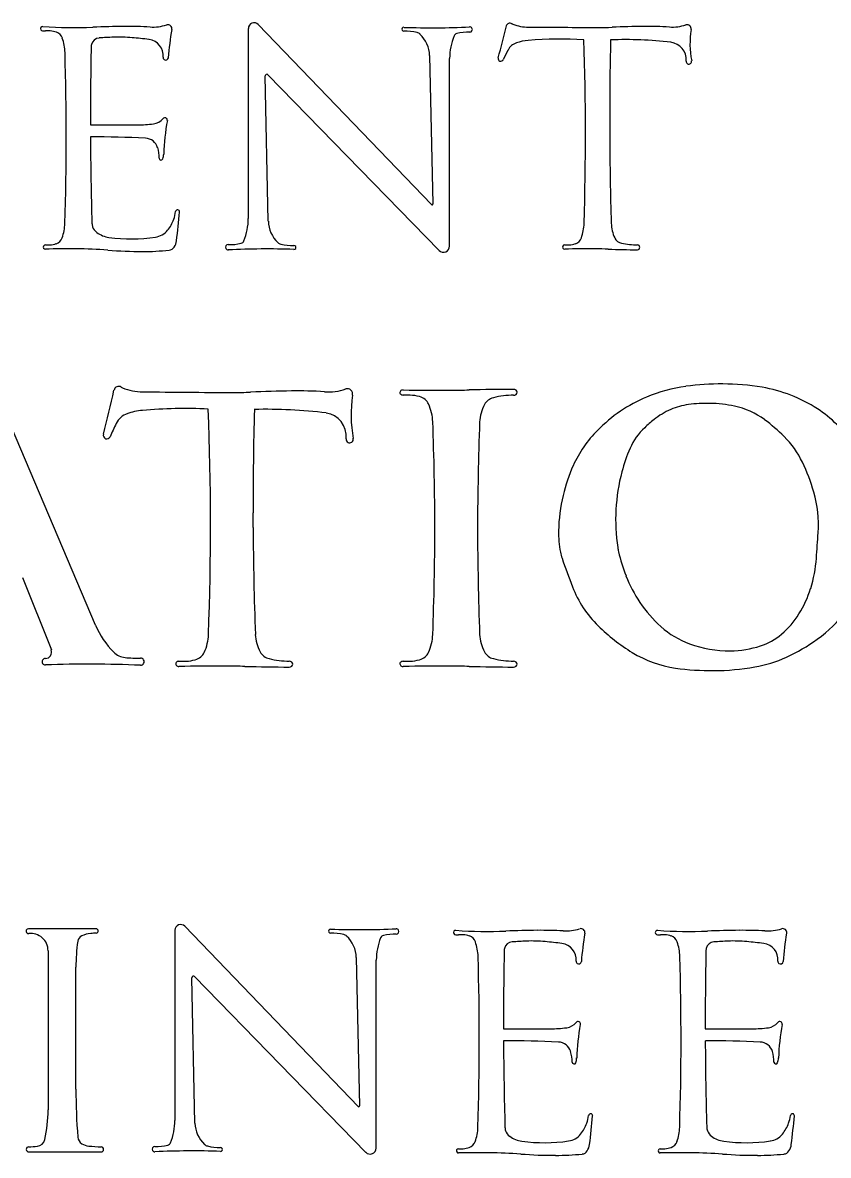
# Model space of a CAD drawing. Extents: x -21.1 to 50.3, y -4.9 to 22.1.
# Drawn here: x 28.911 to 29.75, y 5.894 to 7.073 of the extents above; entities that cross this region are included whole.
import ezdxf

# ---------------------------------------------------------------- set-up
doc = ezdxf.new("R2010")
doc.units = 0
doc.layers.add('SH_Text', color=7, linetype='Continuous')

msp = doc.modelspace()

# ---------------------------------------------------------------- linework, layer by layer
at = {"layer": 'SH_Text'}
for p, q in [((29.1456, 7.0673), (29.1456, 6.8695)), ((29.3363, 6.884), (29.156, 7.0715)), ((29.3345, 7.0391), (29.3378, 6.8846)), ((29.3553, 6.8406), (29.3553, 7.0362)), ((29.1661, 7.0191), (29.3444, 6.8362)), ((29.1664, 6.8667), (29.1632, 7.0179)), ((29.5221, 6.9668), (29.5221, 6.9544)), ((28.9864, 6.446), (28.8806, 6.6951)), ((29.1506, 6.5476), (29.1506, 6.563)), ((28.9106, 6.4957), (28.9405, 6.4202)), ((28.9864, 6.446), (28.9864, 6.446)), ((28.9871, 6.1297), (28.9166, 6.1297)), ((29.0692, 6.1281), (29.0692, 5.9302)), ((29.2599, 5.9447), (29.0796, 6.1323)), ((28.9371, 6.1069), (28.9371, 5.941)), ((29.2581, 6.0998), (29.2614, 5.9454)), ((28.9661, 5.9627), (28.9661, 6.0897)), ((29.2789, 5.9014), (29.2789, 6.097)), ((29.09, 5.9274), (29.0868, 6.0787)), ((29.0897, 6.0799), (29.268, 5.8969)), ((28.917, 5.8973), (28.9923, 5.8973))]:
    msp.add_line(p, q, dxfattribs=at)
for centre, radius, start, end in [((28.9315, 7.0671), 0.00228, 85.6429, 267.986), ((28.9648, 7.5045), 0.4363, 265.6429, 272.4818), ((29.0282, 6.0422), 1.0273, 90.6415, 92.4818), ((29.0211, 6.6764), 0.393, 86.7596, 90.6415), ((29.0461, 7.1173), 0.0485, 266.7596, 287.419), ((29.0619, 7.067), 0.00418, 350.1932, 107.419), ((29.3639, 7.0148), 0.3024, 170.1932, 175.8069), ((29.1517, 7.0673), 0.00603, 43.8796, 180), ((29.3077, 7.0665), 0.00205, 88.0144, 271.2216), ((29.3366, 7.8993), 0.8313, 268.0144, 272.7235), ((29.3762, 7.0662), 0.00275, 269.1136, 92.7235), ((28.8429, 7.1988), 0.5858, 343.9543, 347.2977), ((29.418, 7.0691), 0.00377, 57.0565, 167.2977), ((29.4233, 7.0773), 0.00594, 237.0565, 249.7887), ((29.4379, 7.117), 0.0483, 249.7887, 269.4589), ((29.5476, 18.7258), 11.6575, 269.45892, 269.81615), ((29.5111, 7.3777), 0.3094, 269.8161, 272.4818), ((29.569, 6.0422), 1.0273, 90.6415, 92.4818), ((29.5619, 6.6764), 0.393, 86.7596, 90.6415), ((29.5869, 7.1173), 0.0485, 266.7596, 287.419), ((29.6027, 7.067), 0.00418, 350.1932, 107.419), ((29.6929, 7.0514), 0.0873, 170.1932, 191.6899), ((28.9352, 7.1715), 0.1067, 267.986, 269.6056), ((28.9334, 6.9036), 0.1612, 87.8585, 89.6056), ((28.9386, 7.043), 0.0217, 70.7604, 87.8585), ((28.9424, 7.0539), 0.0102, 19.7623, 70.7604), ((28.9057, 7.0407), 0.0491, 1.7776, 19.7623), ((28.991, 7.0484), 0.00901, 94.329, 166.7992), ((29.017, 6.7054), 0.353, 91.9186, 94.329), ((29.0105, 6.8997), 0.1586, 84.8974, 91.9186), ((28.9805, 6.5646), 0.4951, 82.8496, 84.8974), ((29.0401, 7.039), 0.0169, 354.4676, 82.8496), ((29.3089, 7.0112), 0.0533, 76.384, 91.2216), ((29.3199, 7.0565), 0.00669, 47.2331, 76.384), ((29.3031, 7.0384), 0.0313, 1.2424, 47.2331), ((29.4172, 7.0362), 0.0619, 157.8419, 180), ((29.3637, 7.058), 0.00413, 102.9109, 157.8419), ((29.3753, 7.0073), 0.0562, 89.1136, 102.9109), ((29.4415, 7.0024), 0.0526, 94.677, 108.5195), ((29.4718, 6.632), 0.4242, 86.8419, 94.677), ((26.5394, 6.9561), 2.9574, 358.2224, 1.9263), ((33.3303, 6.973), 3.8083, 178.7595, 180.092), ((29.537, 6.6215), 0.4342, 83.5706, 91.8541), ((32.7895, 6.973), 3.8083, 178.862, 180.092), ((28.991, 7.0484), 0.00901, 166.7992, 178.862), ((29.7099, 6.8918), 0.3313, 152.483, 154.4116), ((29.4297, 7.0378), 0.0153, 108.5195, 152.483), ((29.5836, 7.0349), 0.0181, 355.2971, 83.5706), ((25.9986, 6.9561), 2.9574, 358.2224, 1.6678), ((29.0596, 7.0371), 0.00275, 174.4676, 355.814), ((29.4086, 7.0361), 0.00285, 163.9543, 334.4116), ((29.6045, 7.0331), 0.00287, 175.2971, 11.6899), ((29.1649, 7.0179), 0.0017, 44.2691, 181.2424), ((29.0452, 6.9828), 0.0149, 276.9085, 321.2725), ((29.0588, 6.9719), 0.0025, 349.4309, 141.2725), ((28.88, 70.0267), 63.0599, 270.092005, 270.136322), ((29.0297, 7.1107), 0.1438, 270.1363, 276.9085), ((29.2879, 6.9292), 0.2305, 169.4309, 178.1882), ((32.7895, 6.973), 3.8083, 180.2792, 181.6334), ((28.9859, 5.8974), 1.057, 87.1452, 90.2477), ((29.0378, 6.9391), 0.014, 16.8614, 87.1452), ((33.3303, 6.973), 3.8083, 180.2792, 181.6334), ((29.0166, 6.9327), 0.0362, 359.2549, 16.8614), ((29.0412, 6.937), 0.0163, 340.6106, 358.1882), ((29.0547, 6.9322), 0.00196, 179.2549, 340.6106), ((29.072, 6.8763), 0.00209, 355.1286, 172.7536), ((29.337, 6.8846), 0.00087, 223.8796, 1.2424), ((29.0313, 6.8818), 0.039, 320.8407, 340.269), ((29.0326, 6.8813), 0.0376, 340.269, 352.7536), ((28.3953, 6.934), 0.6812, 352.6026, 355.1286), ((29.0837, 6.8695), 0.0619, 337.8419, 0), ((29.1978, 6.8673), 0.0313, 181.2424, 227.2331), ((28.9055, 6.8659), 0.0491, 340.2377, 358.2224), ((28.9951, 6.8648), 0.0123, 181.6334, 198.7573), ((28.9951, 6.8648), 0.0123, 198.7573, 233.0825), ((29.0041, 6.8767), 0.0272, 233.0825, 262.3896), ((29.0461, 6.8697), 0.0199, 278.3614, 320.8407), ((29.4463, 6.8659), 0.0491, 340.2377, 358.2224), ((29.562, 6.8655), 0.0384, 181.6334, 205.2525), ((28.9343, 6.8397), 0.00217, 90.3944, 271.2943), ((28.9332, 7.0031), 0.1612, 270.3944, 272.1415), ((28.9384, 6.8637), 0.0217, 272.1415, 289.2396), ((28.9422, 6.8528), 0.0102, 289.2396, 340.2377), ((29.0236, 7.023), 0.1748, 262.3896, 278.3614), ((29.0554, 6.8483), 0.0156, 326.4436, 352.6026), ((29.1247, 6.8395), 0.00275, 89.1136, 272.7235), ((29.1256, 6.8984), 0.0562, 269.1136, 282.9109), ((29.1372, 6.8477), 0.00413, 282.9109, 337.8419), ((29.181, 6.8492), 0.00669, 227.2331, 256.384), ((29.192, 6.8945), 0.0533, 256.384, 271.2216), ((29.4751, 6.8397), 0.00217, 90.3944, 271.2943), ((29.474, 7.0031), 0.1612, 270.3944, 272.1415), ((29.4792, 6.8637), 0.0217, 272.1415, 289.2396), ((29.483, 6.8528), 0.0102, 289.2396, 340.2377), ((29.5362, 6.8533), 0.00988, 205.2525, 258.54), ((29.5517, 6.9296), 0.0877, 258.54, 269.5198), ((29.5509, 6.8394), 0.00247, 269.9476, 89.5198), ((28.9599, 5.7061), 1.1317, 89.661, 91.2938), ((28.9639, 6.3766), 0.4612, 85.604, 89.661), ((29.0344, 7.294), 0.4589, 265.604, 270.141), ((29.0348, 7.1153), 0.2803, 270.141, 275.8096), ((29.0625, 6.8435), 0.00707, 275.8096, 326.4436), ((29.1643, 6.0064), 0.8313, 88.0144, 92.7235), ((29.1932, 6.8392), 0.00205, 268.0144, 91.2216), ((29.3489, 6.8406), 0.00635, 224.2691, 0), ((29.5007, 5.7061), 1.1317, 89.661, 91.2938), ((29.5047, 6.3766), 0.4612, 88.0337, 89.661), ((29.5517, 7.747), 0.9101, 268.0337, 269.9476), ((29.6216, 6.5388), 0.1571, 97.4106, 112.9649), ((29.6391, 6.4048), 0.2923, 89.8642, 97.4106), ((29.6392, 6.4492), 0.2479, 80.3576, 89.8642), ((29.655, 6.5426), 0.1532, 57.0392, 80.3576), ((29.4043, 6.6687), 0.0145, 103.8002, 151.1101), ((29.4225, 6.5947), 0.0907, 90.3916, 103.8002), ((29.6214, 6.5393), 0.1566, 112.9649, 135.6712), ((29.6236, 6.5287), 0.1482, 88.9186, 97.5949), ((29.6238, 6.5368), 0.1401, 78.3422, 88.9186), ((29.6149, 6.6023), 0.0742, 113.2653, 128.9973), ((29.6133, 6.606), 0.0702, 97.5949, 113.2653), ((29.636, 6.5962), 0.0794, 53.4218, 78.3422), ((29.6695, 6.5648), 0.1267, 33.5981, 57.0392), ((29.707, 6.4885), 0.2206, 128.9973, 132.3383), ((29.5759, 6.5152), 0.1802, 44.8554, 53.4218), ((29.5919, 6.5645), 0.1179, 134.4003, 156.2497), ((29.6004, 6.6055), 0.0623, 132.3383, 156.723), ((29.6338, 6.5728), 0.0987, 25.6751, 44.8554), ((29.7029, 6.5614), 0.1739, 156.723, 165.298), ((29.6547, 6.5369), 0.1865, 156.2497, 166.3115), ((29.5402, 6.5278), 0.2025, 16.2741, 25.6751), ((29.7251, 6.5556), 0.1969, 165.298, 188.4367), ((29.6182, 6.5506), 0.1212, 355.9908, 16.2741), ((29.6377, 6.541), 0.169, 166.3115, 178.9602), ((29.5713, 6.5422), 0.1026, 178.9602, 191.4231), ((22.6241, 7.0408), 7.1325, 355.7772, 355.99084), ((29.5908, 6.5357), 0.0611, 188.4367, 192.5352), ((29.5194, 6.5317), 0.0497, 191.4231, 198.9072), ((30.2523, 6.7828), 0.8244, 198.9072, 201.1049), ((29.6885, 6.5574), 0.1611, 192.5352, 201.9074), ((29.5949, 6.5261), 0.1428, 342.8783, 355.7772), ((29.6798, 6.5539), 0.1519, 201.9074, 213.7201), ((29.5904, 6.5273), 0.1149, 201.1049, 225.6248), ((29.6244, 6.517), 0.1118, 327.9455, 342.8783), ((29.6652, 6.5442), 0.1343, 213.7201, 228.0048), ((29.6416, 6.5062), 0.0915, 310.4099, 327.9455), ((29.658, 6.5425), 0.1372, 305.7618, 323.6649), ((29.0681, 6.4807), 0.0887, 203.0123, 225.1414), ((29.6505, 6.5888), 0.2009, 225.6248, 238.5006), ((29.636, 6.5117), 0.0906, 228.0048, 250.0405), ((29.6593, 6.4855), 0.0643, 287.9615, 310.4099), ((29.6268, 6.5858), 0.1905, 294.5661, 305.7618), ((28.9344, 6.4178), 0.00647, 269.2063, 21.558), ((29.0194, 6.4318), 0.0197, 225.1414, 263.7877), ((29.1707, 6.4251), 0.0145, 208.8899, 256.1998), ((29.4043, 6.4251), 0.0145, 208.8899, 256.1998), ((29.6075, 6.5186), 0.1186, 238.5006, 261.7093), ((29.6467, 6.5412), 0.122, 250.0405, 270.4703), ((29.6469, 6.5238), 0.1046, 270.4703, 287.9615), ((28.9343, 6.4079), 0.0034, 89.2063, 271.9867), ((28.979, 5.1188), 1.2865, 87.5828, 91.9867), ((29.0288, 6.5181), 0.1065, 263.7877, 272.4172), ((29.0334, 6.4079), 0.00377, 267.5828, 92.4172), ((29.1889, 6.4991), 0.0907, 256.1998, 269.6084), ((29.4225, 6.4991), 0.0907, 256.1998, 269.6084), ((29.6514, 6.532), 0.1314, 279.5268, 294.5661), ((29.6273, 6.6545), 0.2559, 261.7093, 270.7387), ((29.627, 6.6772), 0.2787, 270.7387, 279.5268), ((29.0753, 6.1281), 0.00603, 43.8796, 180), ((28.9166, 6.1272), 0.00249, 90, 277.32), ((28.9192, 6.1069), 0.0179, 0, 97.32), ((28.9845, 6.0953), 0.0297, 95.8947, 114.8736), ((29.0034, 5.9125), 0.2134, 94.3316, 95.8947), ((28.9871, 6.1275), 0.0022, 274.3316, 90), ((29.2313, 6.1273), 0.00205, 88.0144, 271.2216), ((29.2602, 6.9601), 0.8313, 268.0144, 272.7235), ((29.2325, 6.0719), 0.0533, 76.384, 91.2216), ((29.2435, 6.1172), 0.00669, 47.2331, 76.384), ((29.2873, 6.1188), 0.00413, 102.9109, 157.8419), ((29.2989, 6.068), 0.0562, 89.1136, 102.9109), ((29.2998, 6.127), 0.00275, 269.1136, 92.7235), ((29.3617, 6.1258), 0.00228, 85.6429, 267.986), ((29.3654, 6.2302), 0.1067, 267.986, 269.6056), ((29.395, 6.5632), 0.4363, 265.6429, 272.4818), ((29.3635, 5.9623), 0.1612, 87.8585, 89.6056), ((29.3687, 6.1017), 0.0217, 70.7604, 87.8585), ((29.3725, 6.1126), 0.0102, 19.7623, 70.7604), ((29.4584, 5.1009), 1.0273, 90.6415, 92.4818), ((29.4513, 5.7351), 0.393, 86.7596, 90.6415), ((29.4762, 6.176), 0.0485, 266.7596, 287.419), ((29.492, 6.1257), 0.00418, 350.1932, 107.419), ((29.7941, 6.0735), 0.3024, 170.1932, 175.8069), ((29.5718, 6.1258), 0.00228, 85.6429, 267.986), ((29.5755, 6.2302), 0.1067, 267.986, 269.6056), ((29.6051, 6.5632), 0.4363, 265.6429, 272.4818), ((29.5737, 5.9623), 0.1612, 87.8585, 89.6056), ((29.5789, 6.1017), 0.0217, 70.7604, 87.8585), ((29.5827, 6.1126), 0.0102, 19.7623, 70.7604), ((29.6685, 5.1009), 1.0273, 90.6415, 92.4818), ((29.6614, 5.7351), 0.393, 86.7596, 90.6415), ((29.6864, 6.176), 0.0485, 266.7596, 287.419), ((29.7022, 6.1257), 0.00418, 350.1932, 107.419), ((30.0042, 6.0735), 0.3024, 170.1932, 175.8069), ((29.1611, 6.0897), 0.195, 172.0456, 180), ((28.9751, 6.1157), 0.00718, 114.8736, 172.0456), ((29.2268, 6.0991), 0.0313, 1.2424, 47.2331), ((29.3408, 6.097), 0.0619, 157.8419, 180), ((29.3359, 6.0994), 0.0491, 1.7776, 19.7623), ((29.4212, 6.1071), 0.00901, 94.329, 166.7992), ((29.4471, 5.764), 0.353, 91.9186, 94.329), ((29.4406, 5.9584), 0.1586, 84.8974, 91.9186), ((29.4107, 5.6232), 0.4951, 82.8496, 84.8974), ((29.4702, 6.0977), 0.0169, 354.4676, 82.8496), ((29.546, 6.0994), 0.0491, 1.7776, 19.7623), ((29.6313, 6.1071), 0.00901, 94.329, 166.7992), ((29.6573, 5.764), 0.353, 91.9186, 94.329), ((29.6508, 5.9584), 0.1586, 84.8974, 91.9186), ((29.6208, 5.6232), 0.4951, 82.8496, 84.8974), ((29.6804, 6.0977), 0.0169, 354.4676, 82.8496), ((26.4288, 6.0148), 2.9574, 358.2224, 1.6678), ((33.2197, 6.0317), 3.8083, 178.862, 180.092), ((29.4212, 6.1071), 0.00901, 166.7992, 178.862), ((26.6389, 6.0148), 2.9574, 358.2224, 1.6678), ((33.4298, 6.0317), 3.8083, 178.862, 180.092), ((29.6313, 6.1071), 0.00901, 166.7992, 178.862), ((29.4898, 6.0958), 0.00275, 174.4676, 355.814), ((29.6999, 6.0958), 0.00275, 174.4676, 355.814), ((29.0885, 6.0787), 0.0017, 44.2691, 181.2424), ((29.4754, 6.0415), 0.0149, 276.9085, 321.2725), ((29.489, 6.0306), 0.0025, 349.4309, 141.2725), ((29.718, 5.9878), 0.2305, 169.4309, 178.1882), ((29.6855, 6.0415), 0.0149, 276.9085, 321.2725), ((29.6991, 6.0306), 0.0025, 349.4309, 141.2725), ((29.9282, 5.9878), 0.2305, 169.4309, 178.1882), ((29.3102, 69.0854), 63.0599, 270.092005, 270.136322), ((29.4599, 6.1694), 0.1438, 270.1363, 276.9085), ((29.5203, 69.0854), 63.0599, 270.092005, 270.136322), ((29.67, 6.1694), 0.1438, 270.1363, 276.9085), ((33.2197, 6.0317), 3.8083, 180.2792, 181.6334), ((29.416, 4.9561), 1.057, 87.1452, 90.2477), ((29.468, 5.9978), 0.014, 16.8614, 87.1452), ((33.4298, 6.0317), 3.8083, 180.2792, 181.6334), ((29.6262, 4.9561), 1.057, 87.1452, 90.2477), ((29.6781, 5.9978), 0.014, 16.8614, 87.1452), ((29.4467, 5.9914), 0.0362, 359.2549, 16.8614), ((29.4713, 5.9957), 0.0163, 340.6106, 358.1882), ((29.6569, 5.9914), 0.0362, 359.2549, 16.8614), ((29.6815, 5.9957), 0.0163, 340.6106, 358.1882), ((29.4849, 5.9909), 0.00196, 179.2549, 340.6106), ((29.695, 5.9909), 0.00196, 179.2549, 340.6106), ((29.6099, 5.9627), 0.6438, 180, 184.4616), ((29.2606, 5.9453), 0.00087, 223.8796, 1.2424), ((28.793, 5.941), 0.1441, 347.6428, 360), ((29.4627, 5.94), 0.0376, 340.269, 352.7536), ((29.5022, 5.935), 0.00209, 355.1286, 172.7536), ((28.8255, 5.9927), 0.6812, 352.6026, 355.1286), ((29.6729, 5.94), 0.0376, 340.269, 352.7536), ((29.7123, 5.935), 0.00209, 355.1286, 172.7536), ((29.0356, 5.9927), 0.6812, 352.6026, 355.1286), ((29.0073, 5.9302), 0.0619, 337.8419, 0), ((29.1214, 5.9281), 0.0313, 181.2424, 227.2331), ((29.3357, 5.9246), 0.0491, 340.2377, 358.2224), ((29.4252, 5.9234), 0.0123, 181.6334, 198.7573), ((29.4615, 5.9405), 0.039, 320.8407, 340.269), ((29.5458, 5.9246), 0.0491, 340.2377, 358.2224), ((29.6354, 5.9234), 0.0123, 181.6334, 198.7573), ((29.6716, 5.9405), 0.039, 320.8407, 340.269), ((28.925, 5.9121), 0.00897, 275.8469, 347.6428), ((28.9767, 5.9133), 0.00863, 184.4616, 238.9441), ((29.4252, 5.9234), 0.0123, 198.7573, 233.0825), ((29.4342, 5.9354), 0.0272, 233.0825, 262.3896), ((29.4763, 5.9284), 0.0199, 278.3614, 320.8407), ((29.6354, 5.9234), 0.0123, 198.7573, 233.0825), ((29.6444, 5.9354), 0.0272, 233.0825, 262.3896), ((29.6864, 5.9284), 0.0199, 278.3614, 320.8407), ((28.917, 5.9), 0.00264, 91.3892, 270), ((28.9142, 6.0179), 0.1153, 271.3892, 275.8469), ((28.9812, 5.9208), 0.0174, 238.9441, 264.1674), ((29.0008, 6.1127), 0.2103, 264.1674, 267.7015), ((28.9923, 5.9), 0.00262, 270, 87.7015), ((29.0483, 5.9002), 0.00275, 89.1136, 272.7235), ((29.0492, 5.9592), 0.0562, 269.1136, 282.9109), ((29.0879, 5.0671), 0.8313, 88.0144, 92.7235), ((29.0608, 5.9084), 0.00413, 282.9109, 337.8419), ((29.1046, 5.91), 0.00669, 227.2331, 256.384), ((29.1156, 5.9553), 0.0533, 256.384, 271.2216), ((29.1168, 5.8999), 0.00205, 268.0144, 91.2216), ((29.2725, 5.9014), 0.00635, 224.2691, 0), ((29.3645, 5.8984), 0.00217, 90.3944, 271.2943), ((29.3633, 6.0618), 0.1612, 270.3944, 272.1415), ((29.3686, 5.9224), 0.0217, 272.1415, 289.2396), ((29.3724, 5.9115), 0.0102, 289.2396, 340.2377), ((29.4538, 6.0817), 0.1748, 262.3896, 278.3614), ((29.4927, 5.9022), 0.00707, 275.8096, 326.4436), ((29.4855, 5.907), 0.0156, 326.4436, 352.6026), ((29.5746, 5.8984), 0.00217, 90.3944, 271.2943), ((29.5735, 6.0618), 0.1612, 270.3944, 272.1415), ((29.5787, 5.9224), 0.0217, 272.1415, 289.2396), ((29.5825, 5.9115), 0.0102, 289.2396, 340.2377), ((29.6639, 6.0817), 0.1748, 262.3896, 278.3614), ((29.7028, 5.9022), 0.00707, 275.8096, 326.4436), ((29.6957, 5.907), 0.0156, 326.4436, 352.6026), ((29.3901, 4.7648), 1.1317, 89.661, 91.2938), ((29.394, 5.4352), 0.4612, 85.604, 89.661), ((29.4646, 6.3527), 0.4589, 265.604, 270.141), ((29.465, 6.174), 0.2803, 270.141, 275.8096), ((29.6002, 4.7648), 1.1317, 89.661, 91.2938), ((29.6042, 5.4352), 0.4612, 85.604, 89.661), ((29.6747, 6.3527), 0.4589, 265.604, 270.141), ((29.6751, 6.174), 0.2803, 270.141, 275.8096)]:
    msp.add_arc(centre, radius, start, end, dxfattribs=at)
for centre, major_axis, ratio, start_param, end_param in [((28.2678, 6.8686), (-0.005, 0.8081), 0.935925, 4.426098, 4.484451), ((29.0105, 6.6894), (-0.00003, 0.0052), 0.935925, 5.701972, 7.626044), ((29.0173, 6.7007), (-0.00005, 0.0082), 0.935925, 2.560379, 2.782597), ((29.0361, 6.7555), (-0.0004, 0.0666), 0.935925, 2.782597, 3.125908), ((29.1713, 22.7715), (-0.1004, 16.0831), 0.935925, 3.125908, 3.132143), ((29.1305, 7.115), (-0.0027, 0.4268), 0.935925, 3.132143, 3.178667), ((29.206, 5.2726), (-0.0088, 1.4173), 0.935925, 0.004955, 0.037075), ((29.1965, 6.1476), (-0.0034, 0.5423), 0.935925, 6.220389, 6.28814), ((29.2285, 6.7558), (-0.0004, 0.067), 0.935925, 3.078796, 3.439371), ((29.2489, 6.6864), (0.00004, -0.00577), 0.935925, 1.393395, 3.439371), ((29.3068, 6.6882), (0.00329, 0), 0.815575, 1.548207, 4.705505), ((29.3457, 8.0908), (1.7169, 0), 0.815575, 4.689808, 4.718306), ((29.3517, 7.2612), (0.6997, 0), 0.815575, 4.718306, 4.746708), ((29.4231, 5.5655), (1.3806, 0), 0.815575, 1.57171, 1.605116), ((29.4218, 6.6884), (0.00375, 0), 0.815575, 4.720769, 7.854895), ((29.3654, 6.6648), (-0.0008, 0.1205), 0.935925, 1.393395, 1.768582), ((29.3051, 6.486), (-0.2446, 0), 0.815575, 4.675013, 4.705505), ((29.313, 6.6585), (0.033, 0), 0.815575, 1.235003, 1.53342), ((29.3188, 6.672), (0.0155, 0), 0.815575, 0.344917, 1.235003), ((29.0256, 6.6461), (-0.0001, 0.0211), 0.935925, 0.316985, 1.084293), ((29.0409, 6.5973), (-0.0005, 0.0725), 0.935925, 0.075388, 0.316985), ((29.0802, 6.0862), (-0.0037, 0.5853), 0.935925, 6.233364, 6.358573), ((24.6196, 6.5497), (4.4867, 0), 0.815575, 6.25216, 6.316325), ((34.928, 6.5705), (5.7774, 0), 0.815575, 3.120359, 3.143198), ((29.1643, 6.0717), (-0.0037, 0.599), 0.935925, 6.16473, 6.298779), ((29.2243, 6.642), (-0.0002, 0.025), 0.935925, 4.624066, 6.16473), ((29.2632, 6.6557), (0.0746, 0), 0.815575, 0.031026, 0.344917), ((29.4447, 6.6562), (-0.0582, 0), 0.815575, 5.860303, 6.254677), ((29.3875, 6.4445), (-0.0029, 0.457), 0.935925, 1.084293, 1.117953), ((24.8532, 6.544), (4.4867, 0), 0.815575, 0.000778, 0.031026), ((35.1616, 6.5232), (5.7774, 0), 0.815575, 3.113084, 3.136574), ((28.9983, 6.6438), (-0.00002, 0.00393), 0.935925, 1.284505, 4.259546), ((29.2513, 6.6397), (-0.00002, 0.00396), 0.935925, 1.482474, 4.910175), ((34.928, 6.5705), (5.7774, 0), 0.815575, 3.146466, 3.170101), ((24.8532, 6.5497), (4.4867, 0), 0.815575, 6.25216, 6.282407), ((35.1616, 6.5705), (5.7774, 0), 0.815575, 3.146611, 3.170101), ((29.0296, 6.4381), (0.0746, 0), 0.815575, 5.938269, 6.25216), ((29.2111, 6.4376), (-0.0582, 0), 0.815575, 0.028508, 0.422883), ((29.2632, 6.4381), (0.0746, 0), 0.815575, 5.938269, 6.25216), ((29.4447, 6.4376), (-0.0582, 0), 0.815575, 0.028508, 0.422883), ((29.0852, 6.4218), (0.0155, 0), 0.815575, 5.048183, 5.938269), ((29.3188, 6.4218), (0.0155, 0), 0.815575, 5.048183, 5.938269), ((29.0733, 6.4056), (0.00329, 0), 0.815575, 1.57768, 4.734978), ((29.0716, 6.6078), (-0.2446, 0), 0.815575, 1.57768, 1.608173), ((29.0795, 6.4353), (-0.033, 0), 0.815575, 1.608173, 1.90659), ((29.1882, 6.4053), (0.00375, 0), 0.815575, 4.711475, 7.845601), ((29.3068, 6.4056), (0.00329, 0), 0.815575, 1.57768, 4.734978), ((29.3051, 6.6078), (-0.2446, 0), 0.815575, 1.57768, 1.608173), ((29.313, 6.4353), (-0.033, 0), 0.815575, 1.608173, 1.90659), ((29.4218, 6.4053), (0.00375, 0), 0.815575, 4.711475, 7.845601), ((29.1121, 5.003), (1.7169, 0), 0.815575, 1.564879, 1.593377), ((29.1181, 5.8326), (0.6997, 0), 0.815575, 1.536477, 1.564879), ((29.1895, 7.5283), (1.3806, 0), 0.815575, 4.67807, 4.711475), ((29.3457, 5.003), (1.7169, 0), 0.815575, 1.564879, 1.593377), ((29.3517, 5.8326), (0.6997, 0), 0.815575, 1.536477, 1.564879), ((29.4231, 7.5283), (1.3806, 0), 0.815575, 4.67807, 4.711475)]:
    msp.add_ellipse(centre, major_axis=major_axis, ratio=ratio, start_param=start_param, end_param=end_param, dxfattribs=at)

doc.saveas('drawing.dxf')
